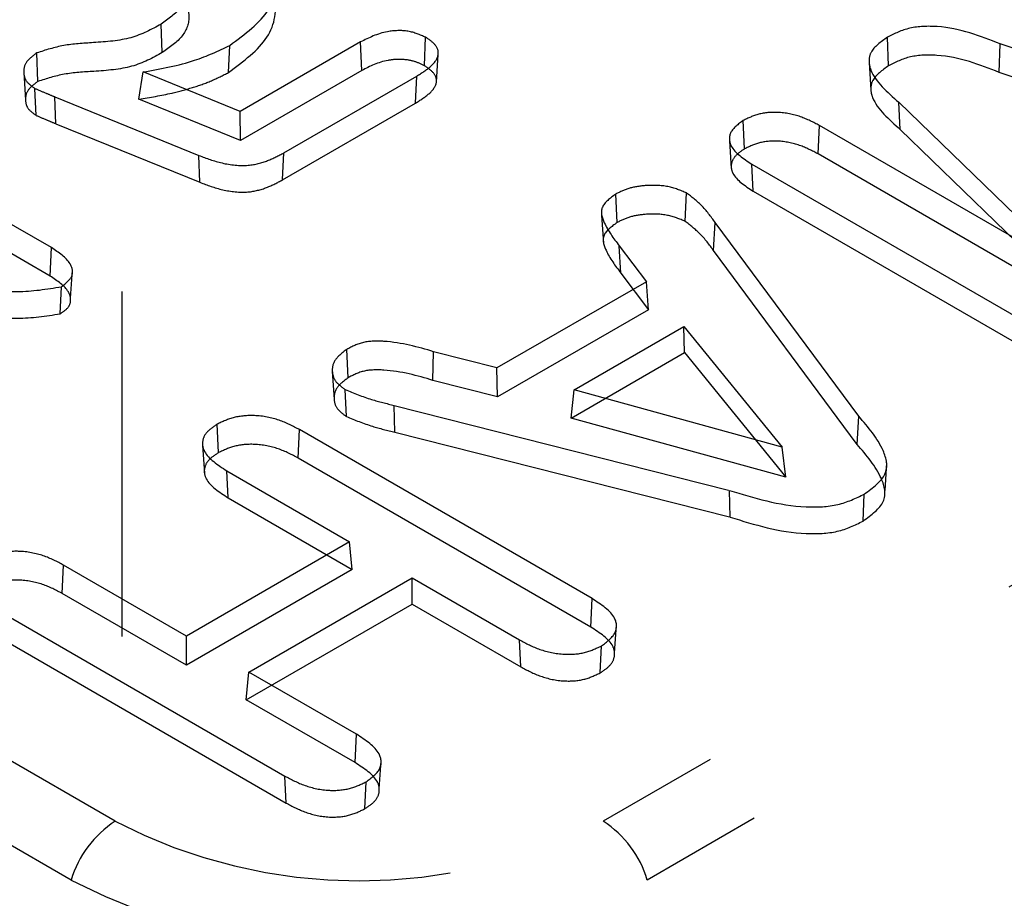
# Model space of a CAD drawing. Header units: inches. Extents: x 1907 to 2452, y -210 to -54.
# Tile 541 of 656: x 2010.269 to 2010.555, y -194.38 to -194.126. Entities that reach past the tile are written whole.
import ezdxf

# ---------------------------------------------------------------- set-up
doc = ezdxf.new("R2010")
doc.units = ezdxf.units.IN
doc.header["$LTSCALE"] = 0.5
doc.header["$MEASUREMENT"] = 0
doc.linetypes.add('HIDDEN', pattern=[0.22499999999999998, 0.15, -0.075])
doc.layers.add('SID-M-H', color=4, linetype='HIDDEN')

msp = doc.modelspace()

# ---------------------------------------------------------------- linework, layer by layer
at = {"layer": 'SID-M-H'}
for p, q in [((2010.299002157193, -193.0045457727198), (2010.299002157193, -194.6376275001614)), ((2011.162354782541, -193.940315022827), (2010.438544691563, -194.3581616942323)), ((2011.175112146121, -193.9573238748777), (2010.451302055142, -194.375170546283)), ((2010.310693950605, -194.1353422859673), (2010.310324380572, -194.1270976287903)), ((2010.368176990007, -194.1322704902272), (2010.333291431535, -194.152409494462)), ((2010.368534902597, -194.1405218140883), (2010.368176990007, -194.1322704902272)), ((2010.386670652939, -194.1391509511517), (2010.387033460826, -194.1309019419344)), ((2010.521264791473, -194.1391364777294), (2010.520899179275, -194.1308893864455)), ((2010.553302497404, -194.1410905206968), (2010.553566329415, -194.132797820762)), ((2010.6392142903, -194.1622278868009), (2010.553566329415, -194.132797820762)), ((2010.274645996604, -194.1436983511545), (2010.274286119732, -194.1354470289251)), ((2010.329880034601, -194.1411020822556), (2010.330246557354, -194.1332749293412)), ((2010.390157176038, -194.1439271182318), (2010.390670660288, -194.1359184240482)), ((2010.515578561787, -194.138229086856), (2010.516093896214, -194.146257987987)), ((2010.270523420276, -194.1411235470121), (2010.271039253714, -194.1491523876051)), ((2010.303927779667, -194.1488817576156), (2010.305104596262, -194.1409588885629)), ((2010.333291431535, -194.152409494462), (2010.305104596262, -194.1409588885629)), ((2010.368534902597, -194.1405218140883), (2010.333349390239, -194.1608339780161)), ((2010.642499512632, -194.1717401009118), (2010.553302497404, -194.1410905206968)), ((2010.278548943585, -194.1918713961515), (2010.194619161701, -194.1434197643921)), ((2010.345884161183, -194.1644250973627), (2010.384445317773, -194.1421642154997)), ((2010.384075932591, -194.1499931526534), (2010.384445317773, -194.1421642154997)), ((2010.274081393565, -194.1535402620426), (2010.273720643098, -194.1457174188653)), ((2010.279869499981, -194.155959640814), (2010.279571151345, -194.1481657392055)), ((2010.279571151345, -194.1481657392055), (2010.321307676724, -194.1651533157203)), ((2010.333349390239, -194.1608339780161), (2010.303927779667, -194.1488817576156)), ((2010.524651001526, -194.1576348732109), (2010.524205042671, -194.14974773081)), ((2010.524205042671, -194.14974773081), (2010.575184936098, -194.1991912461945)), ((2010.278177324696, -194.2001148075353), (2010.194258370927, -194.1516694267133)), ((2010.333349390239, -194.1608339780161), (2010.333291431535, -194.152409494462)), ((2010.345524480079, -194.1722484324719), (2010.384075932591, -194.1499931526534)), ((2010.479462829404, -194.1632686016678), (2010.479097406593, -194.1550210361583)), ((2010.279869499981, -194.155959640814), (2010.321600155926, -194.1729448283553)), ((2010.500813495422, -194.1647154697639), (2010.501172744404, -194.1564649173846)), ((2010.575184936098, -194.1991912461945), (2010.501172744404, -194.1564649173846)), ((2010.524651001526, -194.1576348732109), (2010.577740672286, -194.2091245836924)), ((2010.47512945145, -194.1608799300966), (2010.475643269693, -194.1688926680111)), ((2010.321600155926, -194.1729448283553), (2010.321307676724, -194.1651533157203)), ((2010.345524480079, -194.1722484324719), (2010.345884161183, -194.1644250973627)), ((2010.577740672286, -194.2091245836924), (2010.500813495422, -194.1647154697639)), ((2010.481990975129, -194.1755066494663), (2010.481620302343, -194.1676769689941)), ((2010.481620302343, -194.1676769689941), (2010.566093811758, -194.2164424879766)), ((2010.481990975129, -194.1755066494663), (2010.566453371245, -194.2242657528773)), ((2010.442531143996, -194.1845887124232), (2010.4421674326, -194.176340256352)), ((2010.462319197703, -194.1842781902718), (2010.462676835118, -194.1760263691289)), ((2010.438045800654, -194.1825456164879), (2010.438558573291, -194.1905520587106)), ((2010.470488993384, -194.1927305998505), (2010.47096324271, -194.1845766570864)), ((2010.512591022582, -194.2407499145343), (2010.47096324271, -194.1845766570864)), ((2010.278177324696, -194.2001148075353), (2010.278548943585, -194.1918713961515)), ((2010.443601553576, -194.1992550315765), (2010.443124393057, -194.1913315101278)), ((2010.443124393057, -194.1913315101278), (2010.451019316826, -194.201765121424)), ((2010.512118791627, -194.2489065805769), (2010.470488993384, -194.1927305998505)), ((2010.284095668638, -194.2064994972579), (2010.284610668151, -194.1984381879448)), ((2010.443601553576, -194.1992550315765), (2010.451632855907, -194.2098688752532)), ((2010.281092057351, -194.2110511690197), (2010.281463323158, -194.2032215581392)), ((2010.451019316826, -194.201765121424), (2010.407716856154, -194.2267630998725)), ((2010.451632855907, -194.2098688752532), (2010.451019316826, -194.201765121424)), ((2010.451632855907, -194.2098688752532), (2010.407830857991, -194.235155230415)), ((2010.430074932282, -194.2331412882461), (2010.461915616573, -194.2147600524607)), ((2010.462070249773, -194.2222864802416), (2010.461915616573, -194.2147600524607)), ((2010.461915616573, -194.2147600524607), (2010.490385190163, -194.2497522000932)), ((2010.364543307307, -194.229610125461), (2010.364175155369, -194.221364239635)), ((2010.389152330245, -194.2303514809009), (2010.389360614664, -194.2220422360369)), ((2010.407716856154, -194.2267630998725), (2010.389360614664, -194.2220422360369)), ((2010.429194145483, -194.2412654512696), (2010.462070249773, -194.2222864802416)), ((2010.462070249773, -194.2222864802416), (2010.491465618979, -194.2584165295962)), ((2010.407830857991, -194.235155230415), (2010.407716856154, -194.2267630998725)), ((2010.297026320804, -194.3581616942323), (2010.07431552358, -194.2295934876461)), ((2010.359981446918, -194.2277775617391), (2010.360496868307, -194.2358050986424)), ((2010.407830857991, -194.235155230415), (2010.389152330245, -194.2303514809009)), ((2010.364085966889, -194.2408305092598), (2010.363718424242, -194.233003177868)), ((2010.429194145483, -194.2412654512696), (2010.430074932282, -194.2331412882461)), ((2010.490385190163, -194.2497522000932), (2010.430074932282, -194.2331412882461)), ((2010.378147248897, -194.2453620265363), (2010.377942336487, -194.2375984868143)), ((2010.377942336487, -194.2375984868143), (2010.475117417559, -194.2622323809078)), ((2010.491465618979, -194.2584165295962), (2010.429194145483, -194.2412654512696)), ((2010.512118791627, -194.2489065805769), (2010.512591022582, -194.2407499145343)), ((2010.326976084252, -194.2512972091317), (2010.326614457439, -194.2430475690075)), ((2010.284268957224, -194.375170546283), (2010.06155816, -194.2466023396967)), ((2010.350090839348, -194.2528793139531), (2010.350451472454, -194.244629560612)), ((2010.435294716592, -194.2936085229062), (2010.350451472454, -194.244629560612)), ((2010.378147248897, -194.2453620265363), (2010.475326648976, -194.2699970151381)), ((2010.32237505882, -194.2492602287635), (2010.322888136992, -194.2572718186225)), ((2010.491465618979, -194.2584165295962), (2010.490385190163, -194.2497522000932)), ((2010.434925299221, -194.3018532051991), (2010.350090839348, -194.2528793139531)), ((2010.520221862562, -194.2623010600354), (2010.520737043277, -194.2542486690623)), ((2010.329746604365, -194.2643991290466), (2010.329376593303, -194.2565698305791)), ((2010.329376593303, -194.2565698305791), (2010.365001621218, -194.2771357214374)), ((2010.475326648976, -194.2699970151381), (2010.475117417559, -194.2622323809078)), ((2010.513835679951, -194.2711508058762), (2010.514200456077, -194.2633246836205)), ((2010.329746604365, -194.2643991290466), (2010.365731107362, -194.285172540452)), ((2010.365001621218, -194.2771357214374), (2010.317675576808, -194.304456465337)), ((2010.365731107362, -194.285172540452), (2010.365001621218, -194.2771357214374)), ((2010.281690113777, -194.2921404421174), (2010.282050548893, -194.2838905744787)), ((2010.317675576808, -194.304456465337), (2010.282050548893, -194.2838905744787)), ((2010.365731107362, -194.285172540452), (2010.317675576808, -194.3129144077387)), ((2010.335770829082, -194.3149026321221), (2010.383096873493, -194.2875818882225)), ((2010.383096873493, -194.29519758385), (2010.383096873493, -194.2875818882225)), ((2010.383096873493, -194.2875818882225), (2010.414285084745, -194.3055864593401)), ((2010.317675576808, -194.3129144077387), (2010.281690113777, -194.2921404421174)), ((2010.335041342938, -194.3229394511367), (2010.383096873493, -194.29519758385)), ((2010.383096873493, -194.29519758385), (2010.41464515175, -194.3134100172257)), ((2010.434925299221, -194.3018532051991), (2010.435294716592, -194.2936085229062)), ((2010.261367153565, -194.2960568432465), (2010.346210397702, -194.3450358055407)), ((2010.261736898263, -194.3038859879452), (2010.346570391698, -194.3528593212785)), ((2010.441823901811, -194.3093413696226), (2010.442338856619, -194.3012960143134)), ((2010.317675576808, -194.3129144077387), (2010.317675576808, -194.304456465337)), ((2010.41464515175, -194.3134100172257), (2010.414285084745, -194.3055864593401)), ((2010.43760796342, -194.3151557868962), (2010.437969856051, -194.3073316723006)), ((2010.335041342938, -194.3229394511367), (2010.335770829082, -194.3149026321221)), ((2010.366959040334, -194.3329072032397), (2010.335770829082, -194.3149026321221)), ((2010.366589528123, -194.3411518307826), (2010.335041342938, -194.3229394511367)), ((2010.366589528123, -194.3411518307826), (2010.366959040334, -194.3329072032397)), ((2010.373601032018, -194.3487161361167), (2010.374115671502, -194.3406696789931)), ((2010.346570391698, -194.3528593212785), (2010.346210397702, -194.3450358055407)), ((2010.369399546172, -194.3545318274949), (2010.369764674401, -194.3467056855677))]:
    msp.add_line(p, q, dxfattribs=at)
for centre, radius, start, end in [((2010.31363382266, -194.3839067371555), 0.03063684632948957, 122.8250794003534, 163.4320013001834), ((2010.367785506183, -194.2215969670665), 0.1538076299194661, 242.6096722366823, 297.3903277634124), ((2010.421937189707, -194.3839067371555), 0.03063684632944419, 16.5679986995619, 57.17492059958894), ((2010.367785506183, -194.2139841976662), 0.1815380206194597, 242.6096722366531, 297.3903277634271)]:
    msp.add_arc(centre, radius, start, end, dxfattribs=at)
for points, knots in [([(2010.330246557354, -194.1332749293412), (2010.334649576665, -194.129988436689), (2010.343452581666, -194.123417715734), (2010.344927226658, -194.1114879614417), (2010.3394660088, -194.1012294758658), (2010.332204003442, -194.0962689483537), (2010.328571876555, -194.0937879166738)], [0, 0, 0, 0, 0.2795246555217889, 0.5588567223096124, 0.7793600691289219, 1, 1, 1, 1]), ([(2010.306909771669, -194.1037820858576), (2010.30972795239, -194.1056380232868), (2010.315352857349, -194.1093423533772), (2010.318737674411, -194.1161529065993), (2010.316707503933, -194.122578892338), (2010.312453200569, -194.1255905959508), (2010.310324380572, -194.1270976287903)], [0, 0, 0, 0, 0.2806994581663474, 0.5602578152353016, 0.7799564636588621, 1, 1, 1, 1]), ([(2010.329880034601, -194.1411020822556), (2010.33423684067, -194.1378506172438), (2010.342943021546, -194.1313532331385), (2010.344400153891, -194.1195550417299), (2010.338997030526, -194.1094054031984), (2010.33180706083, -194.1044942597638), (2010.328208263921, -194.1020360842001)], [0, 0, 0, 0, 0.2795201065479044, 0.5585634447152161, 0.7790476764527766, 1, 1, 1, 1]), ([(2010.307273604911, -194.1116076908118), (2010.310124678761, -194.1134862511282), (2010.315834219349, -194.1172482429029), (2010.319270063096, -194.1241788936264), (2010.317200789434, -194.130732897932), (2010.312860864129, -194.133807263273), (2010.310693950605, -194.1353422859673)], [0, 0, 0, 0, 0.2791308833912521, 0.5589855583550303, 0.7798026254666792, 1, 1, 1, 1]), ([(2010.310324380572, -194.1270976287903), (2010.307577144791, -194.1286075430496), (2010.302077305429, -194.1316303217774), (2010.291490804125, -194.1324462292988), (2010.281965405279, -194.1329639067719), (2010.276837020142, -194.1346221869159), (2010.274286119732, -194.1354470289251)], [0, 0, 0, 0, 0.2799774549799, 0.5605019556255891, 0.7813901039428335, 1, 1, 1, 1]), ([(2010.387033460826, -194.1309019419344), (2010.385414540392, -194.1301901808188), (2010.382176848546, -194.1287667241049), (2010.374499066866, -194.1290693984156), (2010.370576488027, -194.1310555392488), (2010.368176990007, -194.1322704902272)], [0, 0, 0, 0, 0.2797056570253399, 0.5593855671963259, 1, 1, 1, 1]), ([(2010.553566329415, -194.132797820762), (2010.54781564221, -194.1305422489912), (2010.53980964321, -194.1274020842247), (2010.527038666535, -194.1278114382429), (2010.522947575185, -194.1298624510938), (2010.520899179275, -194.1308893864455)], [0, 0, 0, 0, 0.5600807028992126, 0.7797338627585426, 1, 1, 1, 1]), ([(2010.384445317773, -194.1421642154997), (2010.385867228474, -194.141277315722), (2010.388703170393, -194.1395084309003), (2010.39114578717, -194.1363138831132), (2010.390280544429, -194.1330815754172), (2010.388117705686, -194.1316297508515), (2010.387033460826, -194.1309019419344)], [0, 0, 0, 0, 0.2811327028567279, 0.5607075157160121, 0.7797798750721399, 1, 1, 1, 1]), ([(2010.520899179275, -194.1308893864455), (2010.518971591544, -194.1322683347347), (2010.51607295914, -194.1343419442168), (2010.515379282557, -194.1378655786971), (2010.516625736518, -194.1430622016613), (2010.520836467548, -194.1467763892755), (2010.524205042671, -194.14974773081)], [0, 0, 0, 0, 0.2486361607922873, 0.3738895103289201, 0.4991130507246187, 1, 1, 1, 1]), ([(2010.274286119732, -194.1354470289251), (2010.273144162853, -194.136290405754), (2010.270858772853, -194.1379782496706), (2010.270308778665, -194.14099278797), (2010.27100272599, -194.1437408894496), (2010.272815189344, -194.1450589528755), (2010.273720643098, -194.1457174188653)], [0, 0, 0, 0, 0.2796687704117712, 0.5596990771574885, 0.7800385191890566, 1, 1, 1, 1]), ([(2010.310693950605, -194.1353422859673), (2010.307904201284, -194.1368728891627), (2010.302325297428, -194.1399337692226), (2010.291658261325, -194.1407757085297), (2010.282180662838, -194.141282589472), (2010.277129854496, -194.1429019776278), (2010.274645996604, -194.1436983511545)], [0, 0, 0, 0, 0.2840584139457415, 0.5680562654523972, 0.7875811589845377, 1, 1, 1, 1]), ([(2010.305104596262, -194.1409588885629), (2010.310279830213, -194.1400272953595), (2010.319516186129, -194.1383646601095), (2010.326969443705, -194.1348293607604), (2010.330246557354, -194.1332749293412)], [0, 0, 0, 0, 0.5603112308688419, 1, 1, 1, 1]), ([(2010.386670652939, -194.1391509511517), (2010.385685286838, -194.1386651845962), (2010.383730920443, -194.1377017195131), (2010.379893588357, -194.1371925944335), (2010.374237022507, -194.1376314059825), (2010.370894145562, -194.1393259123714), (2010.368534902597, -194.1405218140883)], [0, 0, 0, 0, 0.1869558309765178, 0.3708065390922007, 0.5559452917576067, 1, 1, 1, 1]), ([(2010.553302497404, -194.1410905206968), (2010.547622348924, -194.1388524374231), (2010.539761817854, -194.1357552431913), (2010.527232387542, -194.1361369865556), (2010.523260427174, -194.1381334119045), (2010.521264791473, -194.1391364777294)], [0, 0, 0, 0, 0.5645025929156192, 0.7811926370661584, 1, 1, 1, 1]), ([(2010.303927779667, -194.1488817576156), (2010.307155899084, -194.148329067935), (2010.312465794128, -194.1474199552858), (2010.319447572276, -194.1455389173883), (2010.325055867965, -194.1436158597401), (2010.328272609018, -194.1419396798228), (2010.329880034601, -194.1411020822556)], [0, 0, 0, 0, 0.3411549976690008, 0.5611617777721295, 0.7807098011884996, 1, 1, 1, 1]), ([(2010.384075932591, -194.1499931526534), (2010.385473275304, -194.1491223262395), (2010.388230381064, -194.1474040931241), (2010.390607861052, -194.1443288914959), (2010.389784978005, -194.1412364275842), (2010.387717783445, -194.1398521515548), (2010.386670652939, -194.1391509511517)], [0, 0, 0, 0, 0.2864973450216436, 0.5652897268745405, 0.7797989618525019, 1, 1, 1, 1]), ([(2010.521264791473, -194.1391364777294), (2010.519387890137, -194.1404763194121), (2010.516569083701, -194.1424885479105), (2010.515901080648, -194.1459090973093), (2010.517135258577, -194.151023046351), (2010.521302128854, -194.1546887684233), (2010.524651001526, -194.1576348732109)], [0, 0, 0, 0, 0.2463226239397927, 0.3699372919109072, 0.4936247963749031, 1, 1, 1, 1]), ([(2010.274645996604, -194.1436983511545), (2010.273549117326, -194.1445090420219), (2010.271355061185, -194.1461306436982), (2010.270837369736, -194.149021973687), (2010.271488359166, -194.151652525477), (2010.273218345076, -194.1529119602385), (2010.274081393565, -194.1535402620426)], [0, 0, 0, 0, 0.2804984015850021, 0.561072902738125, 0.7810297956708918, 0.9999999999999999, 0.9999999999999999, 0.9999999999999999, 0.9999999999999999]), ([(2010.273720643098, -194.1457174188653), (2010.274803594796, -194.1461815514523), (2010.276737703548, -194.1470104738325), (2010.278705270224, -194.1478126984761), (2010.279571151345, -194.1481657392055)], [0, 0, 0, 0, 0.5599228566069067, 1, 1, 1, 1]), ([(2010.501172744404, -194.1564649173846), (2010.499433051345, -194.155548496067), (2010.495965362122, -194.1537218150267), (2010.489605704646, -194.1523913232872), (2010.483380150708, -194.1529466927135), (2010.480526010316, -194.1543290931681), (2010.479097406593, -194.1550210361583)], [0, 0, 0, 0, 0.2809588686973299, 0.560028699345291, 0.7797779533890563, 1, 1, 1, 1]), ([(2010.274081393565, -194.1535402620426), (2010.275148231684, -194.1539963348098), (2010.27706264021, -194.1548147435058), (2010.27900815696, -194.1556083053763), (2010.279869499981, -194.155959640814)], [0, 0, 0, 0, 0.557267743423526, 1, 1, 1, 1]), ([(2010.479097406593, -194.1550210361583), (2010.477652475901, -194.1561017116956), (2010.47476610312, -194.1582604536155), (2010.475126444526, -194.1634254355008), (2010.479155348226, -194.1660631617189), (2010.481620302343, -194.1676769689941)], [0, 0, 0, 0, 0.2801207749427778, 0.5595652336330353, 1, 1, 1, 1]), ([(2010.500813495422, -194.1647154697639), (2010.499105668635, -194.163814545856), (2010.495734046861, -194.1620359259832), (2010.4895829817, -194.1607377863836), (2010.483588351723, -194.1612669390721), (2010.480843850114, -194.1625985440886), (2010.479462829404, -194.1632686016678)], [0, 0, 0, 0, 0.285086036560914, 0.5628218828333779, 0.7800139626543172, 1, 1, 1, 1]), ([(2010.479462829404, -194.1632686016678), (2010.478482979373, -194.1639347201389), (2010.476535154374, -194.1652588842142), (2010.475364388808, -194.1678282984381), (2010.476127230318, -194.1716653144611), (2010.479565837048, -194.1739179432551), (2010.481990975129, -194.1755066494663)], [0, 0, 0, 0, 0.1872137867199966, 0.3721586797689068, 0.5572038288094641, 1, 1, 1, 1]), ([(2010.321307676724, -194.1651533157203), (2010.323463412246, -194.1659672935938), (2010.327755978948, -194.1675881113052), (2010.335190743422, -194.1684555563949), (2010.341427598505, -194.1668008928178), (2010.344396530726, -194.1652181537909), (2010.345884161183, -194.1644250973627)], [0, 0, 0, 0, 0.280903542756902, 0.5593437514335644, 0.7792022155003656, 1, 1, 1, 1]), ([(2010.321600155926, -194.1729448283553), (2010.323722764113, -194.1737472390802), (2010.327904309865, -194.1753279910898), (2010.335125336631, -194.1761853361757), (2010.341171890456, -194.1745713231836), (2010.344061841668, -194.1730290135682), (2010.345524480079, -194.1722484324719)], [0, 0, 0, 0, 0.2840162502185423, 0.5595130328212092, 0.7770643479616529, 0.9999999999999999, 0.9999999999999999, 0.9999999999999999, 0.9999999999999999]), ([(2010.462676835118, -194.1760263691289), (2010.460945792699, -194.1753042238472), (2010.457474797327, -194.1738562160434), (2010.451379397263, -194.1737051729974), (2010.44601187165, -194.1744677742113), (2010.443449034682, -194.1757160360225), (2010.4421674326, -194.176340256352)], [0, 0, 0, 0, 0.2788808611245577, 0.5591972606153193, 0.779567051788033, 1, 1, 1, 1]), ([(2010.4421674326, -194.176340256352), (2010.440509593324, -194.177569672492), (2010.437190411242, -194.18003110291), (2010.438902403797, -194.1856770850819), (2010.441519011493, -194.1891814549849), (2010.443124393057, -194.1913315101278)], [0, 0, 0, 0, 0.2783168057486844, 0.5572217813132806, 1, 1, 1, 1]), ([(2010.47096324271, -194.1845766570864), (2010.469740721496, -194.1828706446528), (2010.467560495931, -194.1798281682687), (2010.464167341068, -194.1771866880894), (2010.462676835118, -194.1760263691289)], [0, 0, 0, 0, 0.5607315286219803, 1, 1, 1, 1]), ([(2010.462319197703, -194.1842781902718), (2010.460655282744, -194.1835841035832), (2010.457307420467, -194.1821875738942), (2010.45143164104, -194.1820446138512), (2010.446245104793, -194.1827781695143), (2010.443772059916, -194.183983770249), (2010.442531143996, -194.1845887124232)], [0, 0, 0, 0, 0.2778468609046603, 0.5590388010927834, 0.7787360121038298, 1, 1, 1, 1]), ([(2010.442531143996, -194.1845887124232), (2010.440930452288, -194.1857732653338), (2010.437721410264, -194.18814803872), (2010.43943247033, -194.1936692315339), (2010.442005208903, -194.1971162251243), (2010.443601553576, -194.1992550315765)], [0, 0, 0, 0, 0.2741569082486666, 0.5496255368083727, 1, 1, 1, 1]), ([(2010.470488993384, -194.1927305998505), (2010.469273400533, -194.1910334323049), (2010.46712050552, -194.1880276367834), (2010.46377550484, -194.1854154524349), (2010.462319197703, -194.1842781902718)], [0, 0, 0, 0, 0.564631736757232, 1, 1, 1, 1]), ([(2010.281463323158, -194.2032215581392), (2010.282716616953, -194.2022325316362), (2010.285228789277, -194.2002500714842), (2010.284186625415, -194.1956738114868), (2010.280687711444, -194.1933139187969), (2010.278548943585, -194.1918713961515)], [0, 0, 0, 0, 0.2790242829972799, 0.5592919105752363, 1, 1, 1, 1]), ([(2010.281092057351, -194.2110511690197), (2010.281963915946, -194.210455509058), (2010.283692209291, -194.209274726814), (2010.284351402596, -194.2069258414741), (2010.283311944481, -194.203563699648), (2010.280299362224, -194.2015401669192), (2010.278177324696, -194.2001148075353)], [0, 0, 0, 0, 0.1862830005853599, 0.3692705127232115, 0.5557194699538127, 1, 1, 1, 1]), ([(2010.220391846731, -194.2065613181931), (2010.231900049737, -194.2045978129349), (2010.24796366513, -194.2018570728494), (2010.268427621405, -194.2053116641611), (2010.277210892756, -194.2039033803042), (2010.281463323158, -194.2032215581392)], [0, 0, 0, 0, 0.5658165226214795, 0.789789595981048, 1, 1, 1, 1]), ([(2010.220223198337, -194.2143167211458), (2010.231795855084, -194.2123419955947), (2010.247935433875, -194.2095879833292), (2010.268320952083, -194.2130283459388), (2010.276980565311, -194.2116876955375), (2010.281092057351, -194.2110511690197)], [0, 0, 0, 0, 0.5709798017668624, 0.7963057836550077, 1, 1, 1, 1]), ([(2010.389360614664, -194.2220422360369), (2010.384752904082, -194.2207065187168), (2010.378359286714, -194.2188530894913), (2010.368738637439, -194.2189679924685), (2010.365701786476, -194.2205626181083), (2010.364175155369, -194.221364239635)], [0, 0, 0, 0, 0.5619891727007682, 0.7798110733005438, 1, 1, 1, 1]), ([(2010.364175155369, -194.221364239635), (2010.36289788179, -194.222325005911), (2010.360340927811, -194.2242483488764), (2010.359709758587, -194.2276698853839), (2010.360641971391, -194.2307682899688), (2010.362693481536, -194.2322586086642), (2010.363718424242, -194.233003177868)], [0, 0, 0, 0, 0.2795449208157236, 0.5596166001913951, 0.779982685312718, 1, 1, 1, 1]), ([(2010.364543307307, -194.229610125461), (2010.363310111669, -194.2305376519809), (2010.360840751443, -194.2323949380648), (2010.360236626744, -194.2356953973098), (2010.361127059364, -194.2386809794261), (2010.36310036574, -194.2401145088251), (2010.364085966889, -194.2408305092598)], [0, 0, 0, 0, 0.279961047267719, 0.5605961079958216, 0.7805323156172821, 1, 1, 1, 1]), ([(2010.389152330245, -194.2303514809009), (2010.384585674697, -194.2290236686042), (2010.37832751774, -194.2272040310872), (2010.368932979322, -194.2272950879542), (2010.366023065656, -194.2288297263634), (2010.364543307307, -194.229610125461)], [0, 0, 0, 0, 0.5702384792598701, 0.7814563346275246, 1, 1, 1, 1]), ([(2010.363718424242, -194.233003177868), (2010.366204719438, -194.2340305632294), (2010.370654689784, -194.2358693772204), (2010.375711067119, -194.2370690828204), (2010.377942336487, -194.2375984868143)], [0, 0, 0, 0, 0.5587217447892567, 1, 1, 1, 1]), ([(2010.350451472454, -194.244629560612), (2010.34858063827, -194.243638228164), (2010.344850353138, -194.2416615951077), (2010.337973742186, -194.2402736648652), (2010.331270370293, -194.240840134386), (2010.328166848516, -194.2423115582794), (2010.326614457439, -194.2430475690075)], [0, 0, 0, 0, 0.2808295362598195, 0.5599503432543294, 0.7798858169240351, 1, 1, 1, 1]), ([(2010.364085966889, -194.2408305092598), (2010.366528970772, -194.2418370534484), (2010.370929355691, -194.2436500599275), (2010.375925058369, -194.2448349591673), (2010.378147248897, -194.2453620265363)], [0, 0, 0, 0, 0.5551795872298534, 0.9999999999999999, 0.9999999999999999, 0.9999999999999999, 0.9999999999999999]), ([(2010.514200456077, -194.2633246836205), (2010.516699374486, -194.2614737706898), (2010.521701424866, -194.2577688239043), (2010.519813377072, -194.2491617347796), (2010.515337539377, -194.2439487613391), (2010.512591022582, -194.2407499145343)], [0, 0, 0, 0, 0.278352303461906, 0.5571739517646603, 1, 1, 1, 1]), ([(2010.326614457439, -194.2430475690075), (2010.325523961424, -194.2437797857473), (2010.323342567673, -194.2452444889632), (2010.322049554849, -194.248111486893), (2010.322961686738, -194.2523470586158), (2010.326732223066, -194.2548291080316), (2010.329376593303, -194.2565698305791)], [0, 0, 0, 0, 0.1871224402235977, 0.3743138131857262, 0.5611908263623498, 1, 1, 1, 1]), ([(2010.350090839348, -194.2528793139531), (2010.348253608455, -194.2519043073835), (2010.344619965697, -194.2499759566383), (2010.337949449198, -194.2486194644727), (2010.331473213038, -194.2491614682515), (2010.328479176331, -194.2505833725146), (2010.326976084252, -194.2512972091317)], [0, 0, 0, 0, 0.2843566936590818, 0.5623956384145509, 0.7803100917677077, 1, 1, 1, 1]), ([(2010.513835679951, -194.2711508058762), (2010.516279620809, -194.2693429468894), (2010.52117477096, -194.2657218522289), (2010.5192821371, -194.2572420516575), (2010.514854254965, -194.2520896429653), (2010.512118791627, -194.2489065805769)], [0, 0, 0, 0, 0.275931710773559, 0.5526840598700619, 1, 1, 1, 1]), ([(2010.326976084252, -194.2512972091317), (2010.325920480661, -194.2520058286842), (2010.323817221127, -194.2534177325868), (2010.32257133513, -194.2561785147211), (2010.323475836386, -194.2602857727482), (2010.327153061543, -194.2626978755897), (2010.329746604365, -194.2643991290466)], [0, 0, 0, 0, 0.186752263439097, 0.3720984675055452, 0.5571417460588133, 0.9999999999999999, 0.9999999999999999, 0.9999999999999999, 0.9999999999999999]), ([(2010.475117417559, -194.2622323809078), (2010.482240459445, -194.2644305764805), (2010.492147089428, -194.2674877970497), (2010.506949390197, -194.2668535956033), (2010.511781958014, -194.2645017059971), (2010.514200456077, -194.2633246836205)], [0, 0, 0, 0, 0.5610760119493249, 0.780336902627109, 1, 1, 1, 1]), ([(2010.475326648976, -194.2699970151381), (2010.482395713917, -194.2721859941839), (2010.492173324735, -194.2752136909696), (2010.506757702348, -194.2746011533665), (2010.511471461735, -194.2723033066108), (2010.513835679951, -194.2711508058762)], [0, 0, 0, 0, 0.5653860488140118, 0.7820164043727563, 1, 1, 1, 1]), ([(2010.282050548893, -194.2838905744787), (2010.280193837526, -194.2829064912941), (2010.276492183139, -194.2809445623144), (2010.269634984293, -194.2796061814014), (2010.263004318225, -194.2802187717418), (2010.259941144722, -194.2816872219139), (2010.258409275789, -194.2824215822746)], [0, 0, 0, 0, 0.2808677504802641, 0.5599552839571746, 0.7799371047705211, 1, 1, 1, 1]), ([(2010.281690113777, -194.2921404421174), (2010.279867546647, -194.2911728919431), (2010.276264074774, -194.2892599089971), (2010.269615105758, -194.2879517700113), (2010.263212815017, -194.2885390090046), (2010.260258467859, -194.2899568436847), (2010.258776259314, -194.2906681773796)], [0, 0, 0, 0, 0.2844319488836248, 0.5623620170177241, 0.780435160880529, 1, 1, 1, 1]), ([(2010.437969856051, -194.3073316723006), (2010.439541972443, -194.3061625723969), (2010.442683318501, -194.3038265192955), (2010.442364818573, -194.2982188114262), (2010.437977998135, -194.2953582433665), (2010.435294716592, -194.2936085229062)], [0, 0, 0, 0, 0.2800811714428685, 0.5596480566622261, 1, 1, 1, 1]), ([(2010.43760796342, -194.3151557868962), (2010.438680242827, -194.3144357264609), (2010.44081684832, -194.3130009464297), (2010.442082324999, -194.3102033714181), (2010.441330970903, -194.3060241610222), (2010.437573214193, -194.3035773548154), (2010.434925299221, -194.3018532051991)], [0, 0, 0, 0, 0.186929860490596, 0.3724732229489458, 0.5578113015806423, 1, 1, 1, 1]), ([(2010.414285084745, -194.3055864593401), (2010.416143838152, -194.3065738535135), (2010.419851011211, -194.3085431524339), (2010.426621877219, -194.3100054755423), (2010.433334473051, -194.3095345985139), (2010.436424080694, -194.3080662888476), (2010.437969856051, -194.3073316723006)], [0, 0, 0, 0, 0.2808879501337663, 0.560214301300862, 0.7799688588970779, 1, 1, 1, 1]), ([(2010.41464515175, -194.3134100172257), (2010.416472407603, -194.3143820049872), (2010.420087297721, -194.3163049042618), (2010.426656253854, -194.3177334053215), (2010.433137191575, -194.3172848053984), (2010.436112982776, -194.3158677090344), (2010.43760796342, -194.3151557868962)], [0, 0, 0, 0, 0.2847274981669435, 0.5632810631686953, 0.7806007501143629, 1, 1, 1, 1]), ([(2010.369764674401, -194.3467056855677), (2010.371348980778, -194.3455281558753), (2010.374514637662, -194.3431752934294), (2010.374074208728, -194.3375328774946), (2010.369659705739, -194.3346629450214), (2010.366959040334, -194.3329072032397)], [0, 0, 0, 0, 0.2800340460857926, 0.5595456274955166, 0.9999999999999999, 0.9999999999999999, 0.9999999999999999, 0.9999999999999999]), ([(2010.369399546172, -194.3545318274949), (2010.370478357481, -194.3538070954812), (2010.372627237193, -194.3523635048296), (2010.373881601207, -194.3495423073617), (2010.373037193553, -194.3453423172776), (2010.369254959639, -194.34288415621), (2010.366589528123, -194.3411518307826)], [0, 0, 0, 0, 0.1868691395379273, 0.3722238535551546, 0.5575909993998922, 1, 1, 1, 1]), ([(2010.346210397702, -194.3450358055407), (2010.348065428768, -194.3460173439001), (2010.351763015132, -194.3479738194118), (2010.358503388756, -194.3494858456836), (2010.365184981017, -194.34892260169), (2010.368237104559, -194.3474451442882), (2010.369764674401, -194.3467056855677)], [0, 0, 0, 0, 0.2810705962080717, 0.5602508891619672, 0.7799081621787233, 1, 1, 1, 1]), ([(2010.346570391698, -194.3528593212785), (2010.348395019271, -194.3538257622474), (2010.351999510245, -194.3557349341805), (2010.358534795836, -194.3572141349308), (2010.364982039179, -194.3566737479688), (2010.367921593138, -194.3552484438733), (2010.369399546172, -194.3545318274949)], [0, 0, 0, 0, 0.2851228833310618, 0.5632507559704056, 0.7804106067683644, 0.9999999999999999, 0.9999999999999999, 0.9999999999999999, 0.9999999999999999])]:
    msp.add_open_spline(points, degree=3, knots=knots, dxfattribs=at)

doc.saveas('drawing.dxf')
